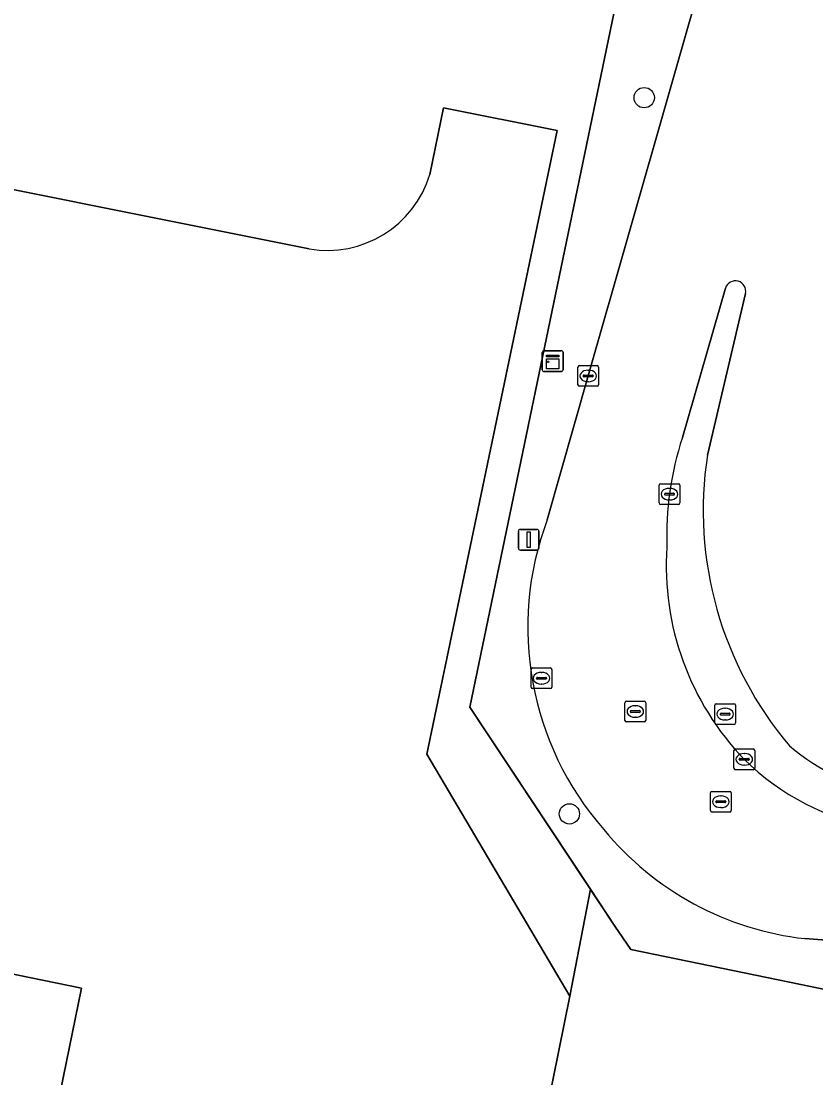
# Model space of a CAD drawing. Extents: x 157692 to 159674, y 381452 to 383291.
# Drawn here: x 158147.5 to 158185.8, y 382543.7 to 382594.7 of the extents above; entities that cross this region are included whole.
import ezdxf

# ---------------------------------------------------------------- set-up
doc = ezdxf.new("R2010")
doc.units = 0
for name, color, linetype in [('IMGEO_Boom', 7, 'Continuous'), ('IMGEO_Erf', 7, 'Continuous'), ('IMGEO_Hek', 7, 'Continuous'), ('IMGEO_Kast', 7, 'Continuous'), ('IMGEO_Kolk', 7, 'Continuous'), ('IMGEO_Lichtmast', 7, 'Continuous'), ('IMGEO_Pand', 7, 'Continuous'), ('IMGEO_Rijbaan_lokaal_gesloten', 7, 'Continuous'), ('IMGEO_Rioolput', 7, 'Continuous'), ('IMGEO_Verkeerseiland_open', 7, 'Continuous'), ('IMGEO_Voetpad_open', 7, 'Continuous')]:
    doc.layers.add(name, color=color, linetype=linetype)

msp = doc.modelspace()

# ---------------------------------------------------------------- linework, layer by layer
at = {"layer": 'IMGEO_Boom'}
for centre in [(158177.547, 382590.96), (158173.937, 382556.425)]:
    msp.add_circle(centre, 0.489, dxfattribs=at)
at = {"layer": 'IMGEO_Erf'}
for points in [[(158141.976, 382764.406), (158173.817, 382757.927), (158165.052, 382715.563), (158167.154, 382715.126), (158167.707, 382715.011), (158163.216, 382693.402), (158162.512, 382693.548), (158160.573, 382693.951), (158138.948, 382588.16), (158161.377, 382583.667)], [(158167.211, 382587.261), (158167.858, 382590.471), (158173.344, 382589.369), (158167.067, 382559.301), (158173.951, 382547.631), (158174.948, 382552.799), (158169.132, 382561.568), (158179.858, 382613.225), (158179.872, 382613.29), (158181.942, 382623.417), (158196.383, 382694.065)], [(158260.737, 382532.625), (158246.852, 382535.497), (158240.987, 382536.71), (158236.17, 382537.706), (158206.219, 382543.859), (158197.966, 382545.555), (158191.585, 382546.866), (158176.896, 382549.884), (158176.138, 382551.005), (158174.948, 382552.799), (158173.951, 382547.631), (158160.726, 382482.272), (158159.791, 382482.428), (158149.07, 382430.613), (158150.201, 382430.381), (158151.053, 382430.197), (158151.265, 382430.151), (158162.369, 382427.746), (158164.02, 382427.388), (158168.133, 382426.514), (158183.757, 382423.208), (158198.411, 382420.108), (158235.601, 382412.239)]]:
    msp.add_lwpolyline(points, dxfattribs=at)
msp.add_arc((158162.248, 382588.785), 5.192, 260.3426, 342.9271, dxfattribs=at)
at = {"layer": 'IMGEO_Hek'}
msp.add_lwpolyline([(158176.138, 382551.005), (158169.132, 382561.568), (158179.858, 382613.225), (158179.872, 382613.29)], dxfattribs=at)
at = {"layer": 'IMGEO_Kast'}
for p, q in [((158172.63, 382577.832), (158172.63, 382578.673)), ((158172.63, 382578.673), (158172.63, 382577.832)), ((158172.705, 382578.757), (158173.546, 382578.757)), ((158173.546, 382578.757), (158172.705, 382578.757)), ((158173.63, 382578.682), (158173.63, 382577.841)), ((158173.63, 382577.841), (158173.63, 382578.682)), ((158173.555, 382577.757), (158172.714, 382577.757)), ((158172.714, 382577.757), (158173.555, 382577.757))]:
    msp.add_line(p, q, dxfattribs=at)
for points in [[(158172.825, 382578.547), (158173.425, 382578.547), (158173.425, 382578.462), (158172.825, 382578.462), (158172.825, 382578.547)], [(158172.825, 382578.372), (158173.425, 382578.372), (158173.425, 382577.883), (158172.825, 382577.883), (158172.825, 382578.372)]]:
    msp.add_lwpolyline(points, dxfattribs=at)
msp.add_circle((158172.909, 382578.221), 0.0377, dxfattribs=at)
for centre, start, end in [((158172.708, 382578.679), 92.4484, 184.2845), ((158172.708, 382578.679), 92.4484, 184.2845), ((158173.552, 382578.679), 2.4484, 94.2845), ((158173.552, 382578.679), 2.4484, 94.2845), ((158172.708, 382577.835), 182.4484, 274.2845), ((158172.708, 382577.835), 182.4484, 274.2845), ((158173.552, 382577.835), 272.4484, 4.2845), ((158173.552, 382577.835), 272.4484, 4.2845)]:
    msp.add_arc(centre, 0.0779, start, end, dxfattribs=at)
at = {"layer": 'IMGEO_Kolk'}
for p, q in [((158174.422, 382578.041), (158175.274, 382578.041)), ((158174.347, 382577.115), (158174.347, 382577.967)), ((158174.606, 382577.535), (158174.606, 382577.547)), ((158175.044, 382577.498), (158174.646, 382577.498)), ((158174.649, 382577.584), (158175.047, 382577.584)), ((158174.835, 382577.821), (158174.86, 382577.821)), ((158175.09, 382577.547), (158175.09, 382577.535)), ((158175.348, 382577.967), (158175.348, 382577.115)), ((158175.274, 382577.041), (158174.422, 382577.041)), ((158174.858, 382577.261), (158174.833, 382577.261)), ((158178.269, 382571.416), (158178.269, 382572.268)), ((158178.344, 382572.342), (158179.196, 382572.342)), ((158178.571, 382571.885), (158178.969, 382571.885)), ((158178.757, 382572.122), (158178.782, 382572.122)), ((158179.27, 382572.268), (158179.27, 382571.416)), ((158178.528, 382571.836), (158178.528, 382571.848)), ((158178.966, 382571.799), (158178.568, 382571.799)), ((158178.78, 382571.562), (158178.755, 382571.562)), ((158179.012, 382571.848), (158179.012, 382571.836)), ((158179.196, 382571.342), (158178.344, 382571.342)), ((158181.876, 382558.629), (158181.876, 382559.481)), ((158181.951, 382559.555), (158182.803, 382559.555)), ((158182.364, 382559.335), (158182.389, 382559.335)), ((158182.877, 382559.481), (158182.877, 382558.629)), ((158182.135, 382559.049), (158182.135, 382559.061)), ((158182.573, 382559.012), (158182.175, 382559.012)), ((158182.178, 382559.098), (158182.576, 382559.098)), ((158182.387, 382558.775), (158182.362, 382558.775)), ((158182.619, 382559.061), (158182.619, 382559.049)), ((158182.803, 382558.555), (158181.951, 382558.555))]:
    msp.add_line(p, q, dxfattribs=at)
for points in [[(158174.422, 382578.041), (158175.274, 382578.041)], [(158174.347, 382577.115), (158174.347, 382577.967)], [(158175.348, 382577.967), (158175.348, 382577.115)], [(158175.274, 382577.041), (158174.422, 382577.041)], [(158178.269, 382571.416), (158178.269, 382572.268)], [(158178.344, 382572.342), (158179.196, 382572.342)], [(158179.27, 382572.268), (158179.27, 382571.416)], [(158179.196, 382571.342), (158178.344, 382571.342)], [(158181.876, 382558.629), (158181.876, 382559.481)], [(158181.951, 382559.555), (158182.803, 382559.555)], [(158182.877, 382559.481), (158182.877, 382558.629)], [(158182.803, 382558.555), (158181.951, 382558.555)]]:
    msp.add_lwpolyline(points, dxfattribs=at)
for centre, radius, start, end in [((158174.424, 382577.965), 0.0765, 91.552, 178.448), ((158174.424, 382577.965), 0.0765, 91.552, 178.448), ((158175.272, 382577.965), 0.0765, 1.552, 88.448), ((158175.272, 382577.965), 0.0765, 1.552, 88.448), ((158174.646, 382577.544), 0.0403, 85.8775, 175.7526), ((158174.643, 382577.534), 0.0366, 178.938, 274.7102), ((158175.047, 382577.541), 0.043, 264.8664, 352.4533), ((158175.051, 382577.546), 0.0386, 1.7309, 96.639), ((158174.424, 382577.117), 0.0765, 181.552, 268.448), ((158174.424, 382577.117), 0.0765, 181.552, 268.448), ((158175.272, 382577.117), 0.0765, 271.552, 358.448), ((158175.272, 382577.117), 0.0765, 271.552, 358.448), ((158178.346, 382572.266), 0.0765, 91.552, 178.448), ((158178.346, 382572.266), 0.0765, 91.552, 178.448), ((158178.568, 382571.845), 0.0403, 85.8775, 175.7526), ((158178.973, 382571.847), 0.0386, 1.7309, 96.639), ((158179.194, 382572.266), 0.0765, 1.552, 88.448), ((158179.194, 382572.266), 0.0765, 1.552, 88.448), ((158178.346, 382571.418), 0.0765, 181.552, 268.448), ((158178.346, 382571.418), 0.0765, 181.552, 268.448), ((158178.565, 382571.835), 0.0366, 178.938, 274.7102), ((158178.969, 382571.842), 0.043, 264.8664, 352.4533), ((158179.194, 382571.418), 0.0765, 271.552, 358.448), ((158179.194, 382571.418), 0.0765, 271.552, 358.448), ((158181.953, 382559.479), 0.0765, 91.552, 178.448), ((158181.953, 382559.479), 0.0765, 91.552, 178.448), ((158182.801, 382559.479), 0.0765, 1.552, 88.448), ((158182.801, 382559.479), 0.0765, 1.552, 88.448), ((158182.175, 382559.058), 0.0403, 85.8775, 175.7526), ((158182.172, 382559.048), 0.0366, 178.938, 274.7102), ((158182.576, 382559.055), 0.043, 264.8664, 352.4533), ((158182.58, 382559.06), 0.0386, 1.7309, 96.639), ((158181.953, 382558.631), 0.0765, 181.552, 268.448), ((158181.953, 382558.631), 0.0765, 181.552, 268.448), ((158182.801, 382558.631), 0.0765, 271.552, 358.448), ((158182.801, 382558.631), 0.0765, 271.552, 358.448)]:
    msp.add_arc(centre, radius, start, end, dxfattribs=at)
for centre, major_axis, ratio, start_param, end_param in [((158174.834, 382577.541), (-0.387, 0.002), 0.722429, 4.712389, 7.853982), ((158174.859, 382577.541), (-0.39, 0.002), 0.717154, 1.570796, 4.712389), ((158178.756, 382571.842), (-0.387, 0.002), 0.722429, 4.712389, 7.853982), ((158178.781, 382571.842), (-0.39, 0.002), 0.717154, 1.570796, 4.712389), ((158182.363, 382559.055), (-0.387, 0.002), 0.722429, 4.712389, 7.853982), ((158182.388, 382559.055), (-0.39, 0.002), 0.717154, 1.570796, 4.712389)]:
    msp.add_ellipse(centre, major_axis=major_axis, ratio=ratio, start_param=start_param, end_param=end_param, dxfattribs=at)
at = {"layer": 'IMGEO_Lichtmast'}
for p, q in [((158171.476, 382569.244), (158171.476, 382570.044)), ((158171.476, 382570.044), (158171.476, 382569.244)), ((158171.576, 382570.144), (158172.366, 382570.144)), ((158172.366, 382570.144), (158171.576, 382570.144)), ((158172.466, 382570.044), (158172.466, 382569.244)), ((158172.466, 382569.244), (158172.466, 382570.044)), ((158172.366, 382569.144), (158171.576, 382569.144)), ((158171.576, 382569.144), (158172.366, 382569.144))]:
    msp.add_line(p, q, dxfattribs=at)
msp.add_lwpolyline([(158171.896, 382570.019), (158172.046, 382570.019), (158172.046, 382569.269), (158171.896, 382569.269), (158171.896, 382570.019)], dxfattribs=at)
for centre, start, end in [((158171.576, 382570.044), 90, 180), ((158171.576, 382570.044), 90, 180), ((158172.366, 382570.044), 0, 90), ((158172.366, 382570.044), 360, 90), ((158171.576, 382569.244), 180, 270), ((158171.576, 382569.244), 180, 270), ((158172.366, 382569.244), 270, 0), ((158172.366, 382569.244), 270, 0)]:
    msp.add_arc(centre, 0.1, start, end, dxfattribs=at)
at = {"layer": 'IMGEO_Pand'}
msp.add_lwpolyline([(158121.055, 382453.372), (158137.095, 382450.14), (158146.306, 382495.331), (158139.862, 382496.644), (158140.358, 382499.066), (158150.39, 382548.027), (158130.162, 382552.169), (158126.131, 382552.994), (158133.585, 382589.261), (158137.603, 382588.433), (158138.948, 382588.16), (158160.573, 382693.951)], dxfattribs=at)
at = {"layer": 'IMGEO_Rijbaan_lokaal_gesloten'}
for points in [[(158187.006, 382575.128), (158187.848, 382579.646), (158190.833, 382595.932), (158180.819, 382598.391), (158180.753, 382598.183), (158174.846, 382577.54), (158172.869, 382570.606)], [(158173.951, 382547.631), (158167.067, 382559.301), (158173.344, 382589.369), (158167.858, 382590.471), (158167.211, 382587.261)], [(158161.377, 382583.667), (158138.948, 382588.16), (158137.603, 382588.433), (158133.585, 382589.261), (158126.131, 382552.994), (158130.162, 382552.169), (158150.39, 382548.027), (158140.358, 382499.066), (158155.681, 382495.871), (158153.728, 382486.754), (158152.955, 382486.91), (158141.563, 382432.117), (158141.724, 382432.085), (158143.923, 382431.667), (158149.07, 382430.613), (158159.791, 382482.428), (158160.726, 382482.272), (158173.951, 382547.631)], [(158179.392, 382574.572), (158181.468, 382581.778)], [(158182.436, 382581.516), (158180.595, 382573.728)], [(158185.305, 382550.409), (158192.209, 382549.881), (158194.28, 382549.723), (158195.875, 382549.606), (158197.514, 382549.46), (158198.742, 382549.325), (158207.155, 382548.401), (158218.614, 382547.142), (158219.845, 382546.957), (158221.185, 382546.711), (158237.723, 382543.32), (158240.875, 382542.65), (158242.179, 382542.381), (158248.059, 382541.17), (158259.953, 382538.72), (158260.015, 382538.714), (158289.255, 382532.72), (158289.761, 382532.565), (158290.003, 382532.509), (158300.233, 382530.369), (158302.415, 382538.043), (158285.228, 382541.605)]]:
    msp.add_lwpolyline(points, dxfattribs=at)
for centre, radius, start, end in [((158162.248, 382588.785), 5.192, 260.3426, 342.9271), ((158181.946, 382581.623), 0.502, 347.6365, 162.0737), ((158193.786, 382569.831), 15.155, 161.7689, 182.0559), ((158197.989, 382571.069), 17.596, 171.3074, 220.2291), ((158186.689, 382565.415), 14.763, 159.4123, 221.3162), ((158192.068, 382568.386), 13.457, 176.1604, 223.9038), ((158191.191, 382567.5), 10.238, 229.5953, 260.7598), ((158190.96, 382567.779), 12.242, 225.4541, 259.725), ((158186.927, 382564.985), 14.666, 219.4407, 263.6491)]:
    msp.add_arc(centre, radius, start, end, dxfattribs=at)
at = {"layer": 'IMGEO_Rioolput'}
for p, q in [((158172.09, 382562.538), (158172.09, 382563.39)), ((158172.165, 382563.464), (158173.017, 382563.464)), ((158172.578, 382563.244), (158172.603, 382563.244)), ((158173.091, 382563.39), (158173.091, 382562.538)), ((158172.349, 382562.958), (158172.349, 382562.97)), ((158172.787, 382562.921), (158172.389, 382562.921)), ((158172.392, 382563.007), (158172.79, 382563.007)), ((158172.833, 382562.97), (158172.833, 382562.958)), ((158173.017, 382562.464), (158172.165, 382562.464)), ((158172.601, 382562.684), (158172.576, 382562.684)), ((158176.618, 382560.934), (158176.618, 382561.786)), ((158176.693, 382561.86), (158177.545, 382561.86)), ((158177.619, 382561.786), (158177.619, 382560.934)), ((158181.027, 382561.734), (158181.879, 382561.734)), ((158176.877, 382561.354), (158176.877, 382561.366)), ((158177.315, 382561.317), (158176.917, 382561.317)), ((158176.92, 382561.403), (158177.318, 382561.403)), ((158177.106, 382561.64), (158177.131, 382561.64)), ((158177.361, 382561.366), (158177.361, 382561.354)), ((158180.952, 382560.808), (158180.952, 382561.66)), ((158181.211, 382561.228), (158181.211, 382561.24)), ((158181.649, 382561.191), (158181.251, 382561.191)), ((158181.254, 382561.277), (158181.652, 382561.277)), ((158181.44, 382561.514), (158181.465, 382561.514)), ((158181.695, 382561.24), (158181.695, 382561.228)), ((158181.953, 382561.66), (158181.953, 382560.808)), ((158177.545, 382560.86), (158176.693, 382560.86)), ((158177.129, 382561.08), (158177.104, 382561.08)), ((158181.879, 382560.734), (158181.027, 382560.734)), ((158181.463, 382560.954), (158181.438, 382560.954)), ((158180.745, 382556.584), (158180.745, 382557.436)), ((158180.82, 382557.51), (158181.672, 382557.51)), ((158181.233, 382557.29), (158181.258, 382557.29)), ((158181.746, 382557.436), (158181.746, 382556.584)), ((158181.004, 382557.004), (158181.004, 382557.016)), ((158181.442, 382556.967), (158181.044, 382556.967)), ((158181.047, 382557.053), (158181.445, 382557.053)), ((158181.256, 382556.73), (158181.231, 382556.73)), ((158181.488, 382557.016), (158181.488, 382557.004)), ((158181.672, 382556.51), (158180.82, 382556.51))]:
    msp.add_line(p, q, dxfattribs=at)
for points in [[(158172.09, 382562.538), (158172.09, 382563.39)], [(158172.165, 382563.464), (158173.017, 382563.464)], [(158173.091, 382563.39), (158173.091, 382562.538)], [(158173.017, 382562.464), (158172.165, 382562.464)], [(158176.618, 382560.934), (158176.618, 382561.786)], [(158176.693, 382561.86), (158177.545, 382561.86)], [(158177.619, 382561.786), (158177.619, 382560.934)], [(158181.027, 382561.734), (158181.879, 382561.734)], [(158180.952, 382560.808), (158180.952, 382561.66)], [(158181.953, 382561.66), (158181.953, 382560.808)], [(158177.545, 382560.86), (158176.693, 382560.86)], [(158181.879, 382560.734), (158181.027, 382560.734)], [(158180.745, 382556.584), (158180.745, 382557.436)], [(158180.82, 382557.51), (158181.672, 382557.51)], [(158181.746, 382557.436), (158181.746, 382556.584)], [(158181.672, 382556.51), (158180.82, 382556.51)]]:
    msp.add_lwpolyline(points, dxfattribs=at)
for centre, radius, start, end in [((158172.167, 382563.388), 0.0765, 91.552, 178.448), ((158172.167, 382563.388), 0.0765, 91.552, 178.448), ((158173.015, 382563.388), 0.0765, 1.552, 88.448), ((158173.015, 382563.388), 0.0765, 1.552, 88.448), ((158172.389, 382562.967), 0.0403, 85.8775, 175.7526), ((158172.386, 382562.957), 0.0366, 178.938, 274.7102), ((158172.79, 382562.964), 0.043, 264.8664, 352.4533), ((158172.794, 382562.969), 0.0386, 1.7309, 96.639), ((158172.167, 382562.54), 0.0765, 181.552, 268.448), ((158172.167, 382562.54), 0.0765, 181.552, 268.448), ((158173.015, 382562.54), 0.0765, 271.552, 358.448), ((158173.015, 382562.54), 0.0765, 271.552, 358.448), ((158176.695, 382561.784), 0.0765, 91.552, 178.448), ((158176.695, 382561.784), 0.0765, 91.552, 178.448), ((158177.543, 382561.784), 0.0765, 1.552, 88.448), ((158177.543, 382561.784), 0.0765, 1.552, 88.448), ((158181.029, 382561.658), 0.0765, 91.552, 178.448), ((158181.029, 382561.658), 0.0765, 91.552, 178.448), ((158181.877, 382561.658), 0.0765, 1.552, 88.448), ((158181.877, 382561.658), 0.0765, 1.552, 88.448), ((158176.917, 382561.363), 0.0403, 85.8775, 175.7526), ((158176.914, 382561.353), 0.0366, 178.938, 274.7102), ((158177.318, 382561.36), 0.043, 264.8664, 352.4533), ((158177.322, 382561.365), 0.0386, 1.7309, 96.639), ((158181.251, 382561.237), 0.0403, 85.8775, 175.7526), ((158181.248, 382561.227), 0.0366, 178.938, 274.7102), ((158181.652, 382561.234), 0.043, 264.8664, 352.4533), ((158181.656, 382561.239), 0.0386, 1.7309, 96.639), ((158176.695, 382560.936), 0.0765, 181.552, 268.448), ((158176.695, 382560.936), 0.0765, 181.552, 268.448), ((158177.543, 382560.936), 0.0765, 271.552, 358.448), ((158177.543, 382560.936), 0.0765, 271.552, 358.448), ((158181.029, 382560.81), 0.0765, 181.552, 268.448), ((158181.029, 382560.81), 0.0765, 181.552, 268.448), ((158181.877, 382560.81), 0.0765, 271.552, 358.448), ((158181.877, 382560.81), 0.0765, 271.552, 358.448), ((158180.822, 382557.434), 0.0765, 91.552, 178.448), ((158180.822, 382557.434), 0.0765, 91.552, 178.448), ((158181.67, 382557.434), 0.0765, 1.552, 88.448), ((158181.67, 382557.434), 0.0765, 1.552, 88.448), ((158181.044, 382557.013), 0.0403, 85.8775, 175.7526), ((158181.041, 382557.003), 0.0366, 178.938, 274.7102), ((158181.445, 382557.01), 0.043, 264.8664, 352.4533), ((158181.449, 382557.015), 0.0386, 1.7309, 96.639), ((158180.822, 382556.586), 0.0765, 181.552, 268.448), ((158180.822, 382556.586), 0.0765, 181.552, 268.448), ((158181.67, 382556.586), 0.0765, 271.552, 358.448), ((158181.67, 382556.586), 0.0765, 271.552, 358.448)]:
    msp.add_arc(centre, radius, start, end, dxfattribs=at)
for centre, major_axis, ratio, start_param, end_param in [((158172.577, 382562.964), (-0.387, 0.002), 0.722429, 4.712389, 7.853982), ((158172.602, 382562.964), (-0.39, 0.002), 0.717154, 1.570796, 4.712389), ((158177.105, 382561.36), (-0.387, 0.002), 0.722429, 4.712389, 7.853982), ((158177.13, 382561.36), (-0.39, 0.002), 0.717154, 1.570796, 4.712389), ((158181.439, 382561.234), (-0.387, 0.002), 0.722429, 4.712389, 7.853982), ((158181.464, 382561.234), (-0.39, 0.002), 0.717154, 1.570796, 4.712389), ((158181.232, 382557.01), (-0.387, 0.002), 0.722429, 4.712389, 7.853982), ((158181.257, 382557.01), (-0.39, 0.002), 0.717154, 1.570796, 4.712389)]:
    msp.add_ellipse(centre, major_axis=major_axis, ratio=ratio, start_param=start_param, end_param=end_param, dxfattribs=at)
at = {"layer": 'IMGEO_Verkeerseiland_open'}
for points in [[(158181.468, 382581.778), (158179.392, 382574.572)], [(158180.595, 382573.728), (158182.436, 382581.516)]]:
    msp.add_lwpolyline(points, dxfattribs=at)
for centre, radius, start, end in [((158181.946, 382581.623), 0.502, 347.6365, 162.0737), ((158193.786, 382569.831), 15.155, 161.7689, 182.0559), ((158197.989, 382571.069), 17.596, 171.3074, 220.2291), ((158192.068, 382568.386), 13.457, 176.1604, 223.9038), ((158191.191, 382567.5), 10.238, 229.5953, 260.7598), ((158190.96, 382567.779), 12.242, 225.4541, 259.725)]:
    msp.add_arc(centre, radius, start, end, dxfattribs=at)
at = {"layer": 'IMGEO_Voetpad_open'}
for points in [[(158180.753, 382598.183), (158180.819, 382598.391), (158179.747, 382598.73), (158182.031, 382609.628), (158182.649, 382612.619), (158179.872, 382613.29), (158179.858, 382613.225), (158169.132, 382561.568), (158174.948, 382552.799), (158176.138, 382551.005), (158176.896, 382549.884), (158191.585, 382546.866), (158197.966, 382545.555), (158198.742, 382549.325), (158197.514, 382549.46), (158195.875, 382549.606), (158194.28, 382549.723), (158192.209, 382549.881), (158185.305, 382550.409)], [(158172.869, 382570.606), (158174.846, 382577.54), (158180.753, 382598.183)]]:
    msp.add_lwpolyline(points, dxfattribs=at)
for centre, radius, start, end in [((158186.689, 382565.415), 14.763, 159.4123, 221.3162), ((158186.927, 382564.985), 14.666, 219.4407, 263.6491)]:
    msp.add_arc(centre, radius, start, end, dxfattribs=at)

doc.saveas('drawing.dxf')
